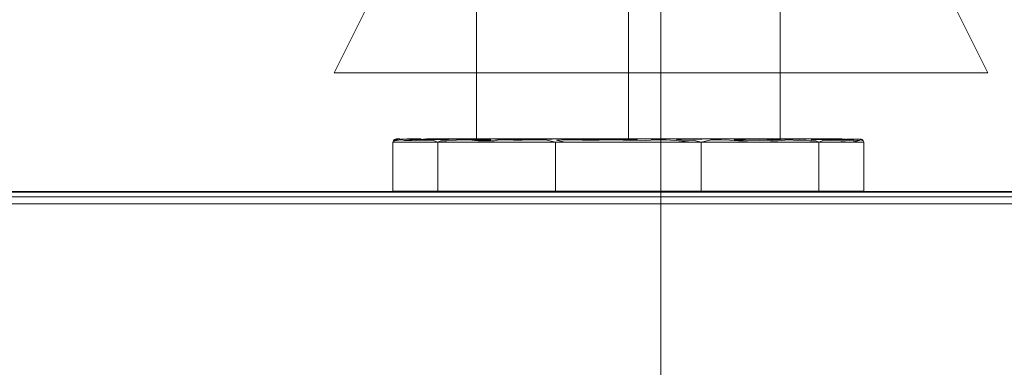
# Model space of a CAD drawing. Header units: millimetres. Extents: x 2 to 902, y -447 to 199.
# Tile 906 of 1056: x 69.3387 to 69.5269, y 145.9909 to 146.0573. Entities that reach past the tile are written whole.
import ezdxf

# ---------------------------------------------------------------- set-up
doc = ezdxf.new("R2010")
doc.units = ezdxf.units.MM
doc.header["$MEASUREMENT"] = 0
for name, color, linetype, lineweight in [('AF-Peça de utilização', 9, 'Continuous', 18), ('IFC-Elemento de mobília-Contorno', 152, 'Continuous', 5), ('IFC-Laje-Contorno', 134, 'Continuous', 5), ('IFC-Parede-Contorno', 42, 'Continuous', 5), ('IFC-Viga-Contorno', 66, 'Continuous', 5)]:
    doc.layers.add(name, color=color, linetype=linetype, lineweight=lineweight)

msp = doc.modelspace()

# ---------------------------------------------------------------- linework, layer by layer
at = {"layer": 'AF-Peça de utilização'}
for p, q in [((69.46131, 146.17216), (69.39881, 146.04716)), ((69.46131, 145.92216), (69.46131, 146.17216)), ((69.52381, 146.04716), (69.46131, 146.17216)), ((69.39881, 146.04716), (69.52381, 146.04716))]:
    msp.add_line(p, q, dxfattribs=at)
at = {"layer": 'IFC-Elemento de mobília-Contorno', "color": 7, "lineweight": 5}
for p, q in [((69.45507, 146.03455), (69.45507, 146.13173)), ((69.45507, 146.03455), (69.45507, 146.13173)), ((69.48407, 146.03455), (69.48407, 146.09856)), ((69.42607, 146.04638), (69.42607, 146.07003)), ((69.42607, 146.04638), (69.42607, 146.07003)), ((69.42607, 146.04638), (69.42607, 146.05821)), ((69.42607, 146.03455), (69.42607, 146.04638)), ((69.42607, 146.03455), (69.42607, 146.04638)), ((69.41015, 146.03418), (69.41024, 146.03438)), ((69.41024, 146.03438), (69.41067, 146.03455)), ((69.41024, 146.03438), (69.41067, 146.03455)), ((69.4103, 146.03439), (69.41046, 146.03439)), ((69.41046, 146.03439), (69.41067, 146.03439)), ((69.41067, 146.03455), (69.4114, 146.03455)), ((69.41067, 146.03439), (69.41099, 146.03444)), ((69.41067, 146.03439), (69.41099, 146.03444)), ((69.41079, 146.03422), (69.41121, 146.0343)), ((69.41079, 146.03422), (69.41121, 146.0343)), ((69.41099, 146.03444), (69.41165, 146.0345)), ((69.41099, 146.03444), (69.4115, 146.03449)), ((69.41121, 146.0343), (69.41173, 146.03435)), ((69.41121, 146.0343), (69.41173, 146.03435)), ((69.4115, 146.03449), (69.41286, 146.03455)), ((69.4115, 146.03449), (69.41286, 146.03455)), ((69.4115, 146.03449), (69.41235, 146.03448)), ((69.4115, 146.03449), (69.41235, 146.03448)), ((69.41173, 146.03435), (69.41229, 146.03426)), ((69.41173, 146.03435), (69.41229, 146.03426)), ((69.41211, 146.03449), (69.41323, 146.03443)), ((69.41211, 146.03449), (69.41323, 146.03443)), ((69.41229, 146.03426), (69.41291, 146.03422)), ((69.41229, 146.03426), (69.41291, 146.03422)), ((69.41279, 146.03455), (69.41332, 146.03455)), ((69.41286, 146.03455), (69.41425, 146.03455)), ((69.41323, 146.03443), (69.41452, 146.0344)), ((69.41323, 146.03443), (69.41452, 146.0344)), ((69.41332, 146.03455), (69.41385, 146.03455)), ((69.41359, 146.03455), (69.41425, 146.03455)), ((69.41385, 146.03455), (69.41438, 146.03455)), ((69.41425, 146.03455), (69.41491, 146.03455)), ((69.41438, 146.03419), (69.41536, 146.03428)), ((69.41438, 146.03419), (69.41536, 146.03428)), ((69.41452, 146.0344), (69.41533, 146.03447)), ((69.41452, 146.0344), (69.41533, 146.03447)), ((69.41491, 146.03455), (69.41544, 146.03455)), ((69.41533, 146.03447), (69.4165, 146.03455)), ((69.41533, 146.03447), (69.4165, 146.03455)), ((69.41533, 146.03447), (69.41621, 146.03444)), ((69.41533, 146.03447), (69.41621, 146.03444)), ((69.41536, 146.03428), (69.4163, 146.03423)), ((69.41536, 146.03428), (69.4163, 146.03423)), ((69.41621, 146.03444), (69.41786, 146.0344)), ((69.41621, 146.03444), (69.41786, 146.0344)), ((69.4165, 146.03455), (69.41703, 146.03455)), ((69.4165, 146.03455), (69.41703, 146.03455)), ((69.41703, 146.03455), (69.41809, 146.03455)), ((69.41703, 146.03455), (69.41756, 146.03455)), ((69.41756, 146.03455), (69.41809, 146.03455)), ((69.41786, 146.0344), (69.41896, 146.03442)), ((69.41786, 146.0344), (69.41896, 146.03442)), ((69.41809, 146.03455), (69.41862, 146.03455)), ((69.41809, 146.03455), (69.41862, 146.03455)), ((69.41862, 146.03455), (69.41915, 146.03455)), ((69.41862, 146.03455), (69.41915, 146.03455)), ((69.41896, 146.03442), (69.42011, 146.03439)), ((69.41896, 146.03442), (69.42011, 146.03439)), ((69.41915, 146.03455), (69.42054, 146.03455)), ((69.41915, 146.03455), (69.42054, 146.03455)), ((69.42011, 146.03439), (69.42133, 146.03448)), ((69.42011, 146.03439), (69.42141, 146.03448)), ((69.42037, 146.03418), (69.42222, 146.03433)), ((69.42037, 146.03418), (69.42222, 146.03433)), ((69.42054, 146.03455), (69.42192, 146.03455)), ((69.42054, 146.03455), (69.42331, 146.03455)), ((69.42054, 146.03455), (69.42192, 146.03455)), ((69.42133, 146.03448), (69.42274, 146.03451)), ((69.42133, 146.03448), (69.42274, 146.03451)), ((69.42192, 146.03455), (69.42331, 146.03455)), ((69.42222, 146.03433), (69.42454, 146.03435)), ((69.42222, 146.03433), (69.42454, 146.03435)), ((69.42274, 146.03451), (69.42427, 146.03451)), ((69.42274, 146.03451), (69.42427, 146.03451)), ((69.42331, 146.03455), (69.4247, 146.03455)), ((69.42331, 146.03455), (69.4247, 146.03455)), ((69.42427, 146.03451), (69.42585, 146.03439)), ((69.42427, 146.03451), (69.42585, 146.03439)), ((69.42454, 146.03435), (69.42638, 146.0342)), ((69.42454, 146.03435), (69.42638, 146.0342)), ((69.4247, 146.03455), (69.42607, 146.03455)), ((69.4247, 146.03455), (69.42609, 146.03455)), ((69.42585, 146.03439), (69.42723, 146.03439)), ((69.42585, 146.03439), (69.42723, 146.03439)), ((69.42607, 146.03455), (69.43457, 146.03455)), ((69.42607, 146.03455), (69.43457, 146.03455)), ((69.42609, 146.03455), (69.42748, 146.03455)), ((69.42723, 146.03439), (69.42876, 146.03438)), ((69.42723, 146.03439), (69.42876, 146.03438)), ((69.42748, 146.03455), (69.42886, 146.03455)), ((69.42819, 146.03455), (69.43032, 146.03455)), ((69.42819, 146.03455), (69.43032, 146.03455)), ((69.42886, 146.03455), (69.43025, 146.03455)), ((69.42946, 146.03419), (69.43035, 146.03437)), ((69.42946, 146.03419), (69.43035, 146.03437)), ((69.42964, 146.03451), (69.43127, 146.0345)), ((69.42964, 146.03451), (69.43127, 146.0345)), ((69.43025, 146.03455), (69.43164, 146.03455)), ((69.43032, 146.03455), (69.43244, 146.03455)), ((69.43032, 146.03455), (69.43244, 146.03455)), ((69.43035, 146.03437), (69.43309, 146.03431)), ((69.43035, 146.03437), (69.43309, 146.03431)), ((69.43127, 146.0345), (69.43414, 146.03449)), ((69.43127, 146.0345), (69.43414, 146.03449)), ((69.43164, 146.03455), (69.43441, 146.03455)), ((69.43244, 146.03455), (69.43457, 146.03455)), ((69.43309, 146.03431), (69.43479, 146.03433)), ((69.43309, 146.03431), (69.43479, 146.03433)), ((69.43414, 146.03449), (69.43583, 146.03452)), ((69.43414, 146.03449), (69.43583, 146.03452)), ((69.43441, 146.03455), (69.4358, 146.03455)), ((69.43457, 146.03455), (69.45507, 146.03455)), ((69.43457, 146.03455), (69.45507, 146.03455)), ((69.43479, 146.03433), (69.4365, 146.03437)), ((69.43479, 146.03433), (69.4365, 146.03437)), ((69.4358, 146.03455), (69.43719, 146.03455)), ((69.43583, 146.03452), (69.43759, 146.0345)), ((69.43583, 146.03452), (69.43759, 146.0345)), ((69.4365, 146.03437), (69.4395, 146.03432)), ((69.4365, 146.03437), (69.4395, 146.03432)), ((69.43719, 146.03455), (69.43996, 146.03455)), ((69.43759, 146.0345), (69.44052, 146.03449)), ((69.43759, 146.0345), (69.44052, 146.03449)), ((69.4395, 146.03432), (69.44117, 146.03396)), ((69.4395, 146.03432), (69.44117, 146.03396)), ((69.43969, 146.03455), (69.44482, 146.03455)), ((69.43969, 146.03455), (69.44482, 146.03455)), ((69.43996, 146.03455), (69.44135, 146.03455)), ((69.44134, 146.03433), (69.44319, 146.03437)), ((69.44134, 146.03433), (69.44319, 146.03437)), ((69.44134, 146.03433), (69.4429, 146.03396)), ((69.44134, 146.03433), (69.4429, 146.03396)), ((69.44135, 146.03455), (69.44307, 146.03455)), ((69.44236, 146.03452), (69.44417, 146.03451)), ((69.44236, 146.03452), (69.44417, 146.03451)), ((69.44307, 146.03455), (69.44478, 146.03455)), ((69.44319, 146.03437), (69.44629, 146.03431)), ((69.44319, 146.03437), (69.44629, 146.03431)), ((69.44417, 146.03451), (69.44727, 146.03449)), ((69.44417, 146.03451), (69.44727, 146.03449)), ((69.44478, 146.03455), (69.44649, 146.03455)), ((69.44482, 146.03455), (69.44995, 146.03455)), ((69.44482, 146.03455), (69.44995, 146.03455)), ((69.44629, 146.03431), (69.44952, 146.03433)), ((69.44629, 146.03431), (69.44952, 146.03433)), ((69.44649, 146.03455), (69.44821, 146.03455)), ((69.44727, 146.03449), (69.44931, 146.03451)), ((69.44727, 146.03449), (69.44931, 146.03451)), ((69.44821, 146.03455), (69.44993, 146.03455)), ((69.44931, 146.03451), (69.451, 146.03445)), ((69.44931, 146.03451), (69.451, 146.03445)), ((69.44952, 146.03433), (69.45275, 146.03438)), ((69.44952, 146.03433), (69.45275, 146.03438)), ((69.44993, 146.03455), (69.45164, 146.03455)), ((69.44995, 146.03455), (69.45507, 146.03455)), ((69.44995, 146.03455), (69.45507, 146.03455)), ((69.451, 146.03445), (69.45275, 146.03438)), ((69.451, 146.03445), (69.45275, 146.03438)), ((69.45164, 146.03455), (69.45335, 146.03455)), ((69.45275, 146.03438), (69.45474, 146.03445)), ((69.45275, 146.03438), (69.45474, 146.03445)), ((69.45275, 146.03438), (69.45542, 146.03423)), ((69.45275, 146.03438), (69.45542, 146.03423)), ((69.45335, 146.03455), (69.45679, 146.03455)), ((69.45474, 146.03445), (69.45681, 146.03441)), ((69.45474, 146.03445), (69.45681, 146.03441)), ((69.45507, 146.03455), (69.47558, 146.03455)), ((69.45507, 146.03455), (69.4602, 146.03455)), ((69.45507, 146.03455), (69.47558, 146.03455)), ((69.45507, 146.03455), (69.4602, 146.03455)), ((69.45679, 146.03455), (69.4585, 146.03455)), ((69.4575, 146.03419), (69.46029, 146.03438)), ((69.4575, 146.03419), (69.46029, 146.03438)), ((69.4585, 146.03455), (69.46021, 146.03455)), ((69.45942, 146.03451), (69.46131, 146.03451)), ((69.45942, 146.03451), (69.46131, 146.03451)), ((69.4602, 146.03455), (69.46532, 146.03455)), ((69.4602, 146.03455), (69.46532, 146.03455)), ((69.46021, 146.03455), (69.46193, 146.03455)), ((69.46029, 146.03438), (69.46229, 146.03436)), ((69.46029, 146.03438), (69.46229, 146.03436)), ((69.46193, 146.03455), (69.46365, 146.03455)), ((69.46229, 146.03436), (69.46472, 146.03417)), ((69.46229, 146.03436), (69.46472, 146.03417)), ((69.46365, 146.03455), (69.46536, 146.03455)), ((69.46427, 146.03438), (69.46628, 146.0345)), ((69.46427, 146.03438), (69.46628, 146.0345)), ((69.46472, 146.03417), (69.46749, 146.03434)), ((69.46472, 146.03417), (69.46749, 146.03434)), ((69.46532, 146.03455), (69.47045, 146.03455)), ((69.46532, 146.03455), (69.47045, 146.03455)), ((69.46536, 146.03455), (69.46707, 146.03455)), ((69.46628, 146.0345), (69.46915, 146.03444)), ((69.46628, 146.0345), (69.46915, 146.03444)), ((69.46707, 146.03455), (69.46879, 146.03455)), ((69.46749, 146.03434), (69.46897, 146.03396)), ((69.46749, 146.03434), (69.46897, 146.03396)), ((69.46879, 146.03455), (69.47018, 146.03455)), ((69.46897, 146.03396), (69.47064, 146.03431)), ((69.46897, 146.03396), (69.47064, 146.03431)), ((69.47018, 146.03455), (69.47157, 146.03455)), ((69.47064, 146.03431), (69.47357, 146.03437)), ((69.47064, 146.03431), (69.47357, 146.03437)), ((69.47079, 146.03451), (69.47287, 146.03451)), ((69.47079, 146.03451), (69.47287, 146.03451)), ((69.47157, 146.03455), (69.47295, 146.03455)), ((69.47295, 146.03455), (69.47434, 146.03455)), ((69.47357, 146.03437), (69.47613, 146.0342)), ((69.47357, 146.03437), (69.47613, 146.0342)), ((69.47434, 146.03455), (69.47573, 146.03455)), ((69.47532, 146.0344), (69.47705, 146.03439)), ((69.47532, 146.0344), (69.47705, 146.03439)), ((69.47558, 146.03455), (69.48407, 146.03455)), ((69.47558, 146.03455), (69.4777, 146.03455)), ((69.47558, 146.03455), (69.48407, 146.03455)), ((69.47558, 146.03455), (69.4777, 146.03455)), ((69.47573, 146.03455), (69.47711, 146.03455)), ((69.47705, 146.03439), (69.47793, 146.03451)), ((69.47705, 146.03439), (69.47793, 146.03451)), ((69.47711, 146.03455), (69.47851, 146.03455)), ((69.4777, 146.03455), (69.47982, 146.03455)), ((69.4777, 146.03455), (69.47982, 146.03455)), ((69.47783, 146.03419), (69.48007, 146.03431)), ((69.47783, 146.03419), (69.48007, 146.03431)), ((69.47793, 146.03451), (69.48047, 146.0345)), ((69.47793, 146.03451), (69.48047, 146.0345)), ((69.47851, 146.03455), (69.47989, 146.03455)), ((69.47982, 146.03455), (69.48211, 146.03455)), ((69.47982, 146.03455), (69.48211, 146.03455)), ((69.47989, 146.03455), (69.48128, 146.03455)), ((69.48007, 146.03431), (69.48217, 146.03418)), ((69.48007, 146.03431), (69.48217, 146.03418)), ((69.48047, 146.0345), (69.4826, 146.03439)), ((69.48047, 146.0345), (69.4826, 146.03439)), ((69.48128, 146.03455), (69.48267, 146.03455)), ((69.48244, 146.03439), (69.48413, 146.03442)), ((69.4826, 146.03439), (69.48413, 146.03442)), ((69.48267, 146.03455), (69.48405, 146.03455)), ((69.48362, 146.0342), (69.4856, 146.03437)), ((69.48362, 146.0342), (69.4856, 146.03437)), ((69.48405, 146.03455), (69.48544, 146.03455)), ((69.48407, 146.03455), (69.48544, 146.03455)), ((69.48407, 146.03455), (69.48544, 146.03455)), ((69.48413, 146.03442), (69.48587, 146.03452)), ((69.48413, 146.03442), (69.48587, 146.03452)), ((69.48544, 146.03455), (69.48683, 146.03455)), ((69.48544, 146.03455), (69.48683, 146.03455)), ((69.4856, 146.03437), (69.4875, 146.03422)), ((69.4856, 146.03437), (69.4875, 146.03422)), ((69.48587, 146.03452), (69.48773, 146.03445)), ((69.48587, 146.03452), (69.48773, 146.03445)), ((69.48683, 146.03455), (69.48822, 146.03455)), ((69.48683, 146.03455), (69.4896, 146.03455)), ((69.48683, 146.03455), (69.48822, 146.03455)), ((69.4875, 146.03422), (69.48884, 146.03434)), ((69.4875, 146.03422), (69.48884, 146.03434)), ((69.48773, 146.03445), (69.48915, 146.0345)), ((69.48773, 146.03445), (69.48915, 146.0345)), ((69.48822, 146.03455), (69.4896, 146.03455)), ((69.48822, 146.03455), (69.4896, 146.03455)), ((69.48884, 146.03434), (69.48977, 146.03418)), ((69.48884, 146.03434), (69.48977, 146.03418)), ((69.4896, 146.03455), (69.49099, 146.03455)), ((69.4896, 146.03455), (69.49099, 146.03455)), ((69.49003, 146.03439), (69.49118, 146.03442)), ((69.49003, 146.03439), (69.49118, 146.03442)), ((69.49099, 146.03455), (69.49152, 146.03455)), ((69.49099, 146.03455), (69.49152, 146.03455)), ((69.49118, 146.03442), (69.49228, 146.0344)), ((69.49118, 146.03442), (69.49228, 146.0344)), ((69.49152, 146.03455), (69.49205, 146.03455)), ((69.49152, 146.03455), (69.49205, 146.03455)), ((69.49205, 146.03455), (69.49258, 146.03455)), ((69.49205, 146.03455), (69.49258, 146.03455)), ((69.49205, 146.03455), (69.49311, 146.03455)), ((69.49228, 146.0344), (69.49393, 146.03444)), ((69.49228, 146.0344), (69.49393, 146.03444)), ((69.49258, 146.03455), (69.49311, 146.03455)), ((69.49311, 146.03455), (69.49364, 146.03455)), ((69.49311, 146.03455), (69.49364, 146.03455)), ((69.49364, 146.03455), (69.49417, 146.03455)), ((69.49364, 146.03455), (69.49417, 146.03455)), ((69.49377, 146.03423), (69.49473, 146.03428)), ((69.49377, 146.03423), (69.49473, 146.03428)), ((69.49393, 146.03444), (69.49545, 146.03443)), ((69.49393, 146.03444), (69.49545, 146.03443)), ((69.49417, 146.03455), (69.4947, 146.03455)), ((69.49417, 146.03455), (69.4947, 146.03455)), ((69.4947, 146.03455), (69.49523, 146.03455)), ((69.4947, 146.03455), (69.49523, 146.03455)), ((69.49473, 146.03428), (69.49568, 146.0342)), ((69.49473, 146.03428), (69.49568, 146.0342)), ((69.49513, 146.03444), (69.49676, 146.03439)), ((69.49523, 146.03455), (69.49589, 146.03455)), ((69.49523, 146.03455), (69.49576, 146.03455)), ((69.49545, 146.03443), (69.49676, 146.03439)), ((69.49576, 146.03455), (69.4974, 146.03445)), ((69.49576, 146.03455), (69.4974, 146.03445)), ((69.49676, 146.03439), (69.4974, 146.03445)), ((69.49676, 146.03439), (69.4974, 146.03445)), ((69.49682, 146.03455), (69.49836, 146.0345)), ((69.49682, 146.03455), (69.49861, 146.03449)), ((69.4974, 146.03445), (69.49805, 146.03439)), ((69.4974, 146.03445), (69.49805, 146.03439)), ((69.49801, 146.03455), (69.49925, 146.03452)), ((69.49801, 146.03455), (69.49925, 146.03452)), ((69.49805, 146.03439), (69.49836, 146.0345)), ((69.49805, 146.03439), (69.49836, 146.0345)), ((69.49836, 146.0345), (69.49884, 146.03445)), ((69.49836, 146.0345), (69.49884, 146.03445)), ((69.49884, 146.03445), (69.49925, 146.03452)), ((69.49884, 146.03445), (69.49925, 146.03452)), ((69.4992, 146.03422), (69.49943, 146.03436)), ((69.49925, 146.03452), (69.49959, 146.03447)), ((69.49925, 146.03452), (69.49959, 146.03447)), ((69.49943, 146.03436), (69.49979, 146.03425)), ((69.49943, 146.03436), (69.49979, 146.03425)), ((69.49947, 146.03455), (69.49989, 146.03438)), ((69.49959, 146.03447), (69.49983, 146.03439)), ((69.49959, 146.03447), (69.49983, 146.03439)), ((69.49979, 146.03425), (69.49995, 146.03419)), ((69.49979, 146.03425), (69.49995, 146.03419)), ((69.49989, 146.03438), (69.49999, 146.03418)), ((69.49989, 146.03438), (69.49999, 146.03418)), ((69.41007, 146.03396), (69.41015, 146.03418)), ((69.41007, 146.03396), (69.41015, 146.03418)), ((69.41007, 146.03396), (69.4108, 146.03396)), ((69.41007, 146.02925), (69.41007, 146.03396)), ((69.41007, 146.0244), (69.41007, 146.03396)), ((69.41007, 146.03396), (69.41867, 146.03396)), ((69.41025, 146.03418), (69.41045, 146.0342)), ((69.41025, 146.03418), (69.41045, 146.0342)), ((69.41045, 146.0342), (69.41079, 146.03422)), ((69.41045, 146.0342), (69.41079, 146.03422)), ((69.4108, 146.03396), (69.41153, 146.03396)), ((69.4108, 146.03396), (69.41153, 146.03396)), ((69.41153, 146.03396), (69.41226, 146.03396)), ((69.41153, 146.03396), (69.41226, 146.03396)), ((69.41226, 146.03396), (69.41299, 146.03396)), ((69.41226, 146.03396), (69.41299, 146.03396)), ((69.41291, 146.03422), (69.41365, 146.03422)), ((69.41291, 146.03422), (69.41365, 146.03422)), ((69.41299, 146.03396), (69.41372, 146.03396)), ((69.41299, 146.03396), (69.41372, 146.03396)), ((69.41365, 146.03422), (69.41438, 146.03419)), ((69.41365, 146.03422), (69.41438, 146.03419)), ((69.41372, 146.03396), (69.41445, 146.03396)), ((69.41372, 146.03396), (69.41445, 146.03396)), ((69.41445, 146.03396), (69.41518, 146.03396)), ((69.41445, 146.03396), (69.41518, 146.03396)), ((69.41518, 146.03396), (69.41591, 146.03396)), ((69.41518, 146.03396), (69.41591, 146.03396)), ((69.41591, 146.03396), (69.4166, 146.03396)), ((69.41591, 146.03396), (69.4166, 146.03396)), ((69.4163, 146.03423), (69.41801, 146.03417)), ((69.4163, 146.03423), (69.41801, 146.03417)), ((69.4166, 146.03396), (69.41867, 146.03396)), ((69.4166, 146.03396), (69.41728, 146.03396)), ((69.41728, 146.03396), (69.41797, 146.03396)), ((69.41797, 146.03396), (69.41867, 146.03396)), ((69.41797, 146.03396), (69.41867, 146.03396)), ((69.41801, 146.03417), (69.41867, 146.03396)), ((69.41801, 146.03417), (69.41867, 146.03396)), ((69.41867, 146.03396), (69.41923, 146.03421)), ((69.41867, 146.03396), (69.41923, 146.03421)), ((69.41867, 146.03396), (69.42007, 146.03396)), ((69.41867, 146.02451), (69.41867, 146.03396)), ((69.41867, 146.0244), (69.41867, 146.03396)), ((69.41867, 146.03396), (69.44117, 146.03396)), ((69.41923, 146.03421), (69.42037, 146.03418)), ((69.41923, 146.03421), (69.42037, 146.03418)), ((69.42007, 146.03396), (69.42148, 146.03396)), ((69.42007, 146.03396), (69.42148, 146.03396)), ((69.42148, 146.03396), (69.42289, 146.03396)), ((69.42148, 146.03396), (69.42289, 146.03396)), ((69.42289, 146.03396), (69.42429, 146.03396)), ((69.42289, 146.03396), (69.42429, 146.03396)), ((69.42429, 146.03396), (69.4257, 146.03396)), ((69.42429, 146.03396), (69.4257, 146.03396)), ((69.4257, 146.03396), (69.4271, 146.03396)), ((69.4257, 146.03396), (69.42851, 146.03396)), ((69.42638, 146.0342), (69.42791, 146.03419)), ((69.42638, 146.0342), (69.42791, 146.03419)), ((69.4271, 146.03396), (69.42851, 146.03396)), ((69.4271, 146.03396), (69.42851, 146.03396)), ((69.42791, 146.03419), (69.42946, 146.03419)), ((69.42791, 146.03419), (69.42946, 146.03419)), ((69.42851, 146.03396), (69.42992, 146.03396)), ((69.42851, 146.03396), (69.42992, 146.03396)), ((69.42992, 146.03396), (69.43132, 146.03396)), ((69.42992, 146.03396), (69.43132, 146.03396)), ((69.43132, 146.03396), (69.43273, 146.03396)), ((69.43132, 146.03396), (69.43273, 146.03396)), ((69.43273, 146.03396), (69.44117, 146.03396)), ((69.43273, 146.03396), (69.43554, 146.03396)), ((69.43414, 146.03396), (69.43554, 146.03396)), ((69.43554, 146.03396), (69.44117, 146.03396)), ((69.43554, 146.03396), (69.43695, 146.03396)), ((69.43695, 146.03396), (69.43835, 146.03396)), ((69.43695, 146.03396), (69.43835, 146.03396)), ((69.43835, 146.03396), (69.44117, 146.03396)), ((69.43835, 146.03396), (69.44117, 146.03396)), ((69.43976, 146.03396), (69.44117, 146.03396)), ((69.43976, 146.03396), (69.44117, 146.03396)), ((69.44117, 146.02451), (69.44117, 146.03396)), ((69.44117, 146.0244), (69.44117, 146.03396)), ((69.44117, 146.03396), (69.45333, 146.03396)), ((69.4429, 146.03396), (69.44464, 146.03396)), ((69.44464, 146.03396), (69.44638, 146.03396)), ((69.44638, 146.03396), (69.44812, 146.03396)), ((69.44812, 146.03396), (69.44986, 146.03396)), ((69.44986, 146.03396), (69.45159, 146.03396)), ((69.45159, 146.03396), (69.45333, 146.03396)), ((69.45333, 146.03396), (69.45507, 146.03396)), ((69.45333, 146.03396), (69.46897, 146.03396)), ((69.45507, 146.03396), (69.45681, 146.03396)), ((69.45542, 146.03423), (69.4575, 146.03419)), ((69.45542, 146.03423), (69.4575, 146.03419)), ((69.45681, 146.03396), (69.45854, 146.03396)), ((69.45854, 146.03396), (69.46028, 146.03396)), ((69.46028, 146.03396), (69.46897, 146.03396)), ((69.46472, 146.03417), (69.46724, 146.03396)), ((69.46472, 146.03417), (69.46724, 146.03396)), ((69.46897, 146.03396), (69.47038, 146.03396)), ((69.46897, 146.02451), (69.46897, 146.03396)), ((69.46897, 146.03396), (69.48585, 146.03396)), ((69.46897, 146.03396), (69.48444, 146.03396)), ((69.46897, 146.03396), (69.47741, 146.03396)), ((69.46897, 146.03396), (69.47882, 146.03396)), ((69.46897, 146.0244), (69.46897, 146.03396)), ((69.46897, 146.03396), (69.47038, 146.03396)), ((69.46897, 146.03396), (69.49147, 146.03396)), ((69.47038, 146.03396), (69.47179, 146.03396)), ((69.47038, 146.03396), (69.47179, 146.03396)), ((69.47179, 146.03396), (69.47319, 146.03396)), ((69.47179, 146.03396), (69.47319, 146.03396)), ((69.47319, 146.03396), (69.4746, 146.03396)), ((69.47319, 146.03396), (69.4746, 146.03396)), ((69.4746, 146.03396), (69.47601, 146.03396)), ((69.4746, 146.03396), (69.47601, 146.03396)), ((69.47601, 146.03396), (69.47741, 146.03396)), ((69.47601, 146.03396), (69.47741, 146.03396)), ((69.47613, 146.0342), (69.47783, 146.03419)), ((69.47613, 146.0342), (69.47783, 146.03419)), ((69.47741, 146.03396), (69.47882, 146.03396)), ((69.47741, 146.03396), (69.48022, 146.03396)), ((69.47882, 146.03396), (69.48022, 146.03396)), ((69.48022, 146.03396), (69.48163, 146.03396)), ((69.48022, 146.03396), (69.48163, 146.03396)), ((69.48163, 146.03396), (69.48304, 146.03396)), ((69.48163, 146.03396), (69.48304, 146.03396)), ((69.48217, 146.03418), (69.48362, 146.0342)), ((69.48217, 146.03418), (69.48362, 146.0342)), ((69.48304, 146.03396), (69.49147, 146.03396)), ((69.48304, 146.03396), (69.48444, 146.03396)), ((69.48304, 146.03396), (69.48444, 146.03396)), ((69.48444, 146.03396), (69.48585, 146.03396)), ((69.48444, 146.03396), (69.48585, 146.03396)), ((69.48585, 146.03396), (69.48726, 146.03396)), ((69.48726, 146.03396), (69.48866, 146.03396)), ((69.48866, 146.03396), (69.49007, 146.03396)), ((69.48866, 146.03396), (69.49007, 146.03396)), ((69.48977, 146.03418), (69.4909, 146.03421)), ((69.48977, 146.03418), (69.4909, 146.03421)), ((69.4909, 146.03421), (69.49147, 146.03396)), ((69.4909, 146.03421), (69.49147, 146.03396)), ((69.49147, 146.03396), (69.49212, 146.03417)), ((69.49147, 146.03396), (69.49212, 146.03417)), ((69.49147, 146.03396), (69.49286, 146.03396)), ((69.49147, 146.03396), (69.49217, 146.03396)), ((69.49147, 146.02451), (69.49147, 146.03396)), ((69.49147, 146.03396), (69.49788, 146.03396)), ((69.49147, 146.03396), (69.49715, 146.03396)), ((69.49147, 146.03396), (69.49642, 146.03396)), ((69.49147, 146.03396), (69.49423, 146.03396)), ((69.49147, 146.03396), (69.49861, 146.03396)), ((69.49147, 146.03396), (69.49497, 146.03396)), ((69.49147, 146.0244), (69.49147, 146.03396)), ((69.49147, 146.03396), (69.50007, 146.03396)), ((69.49147, 146.03396), (69.49217, 146.03396)), ((69.49212, 146.03417), (69.49377, 146.03423)), ((69.49212, 146.03417), (69.49377, 146.03423)), ((69.49217, 146.03396), (69.49286, 146.03396)), ((69.49286, 146.03396), (69.49423, 146.03396)), ((69.49286, 146.03396), (69.49354, 146.03396)), ((69.49354, 146.03396), (69.49423, 146.03396)), ((69.49423, 146.03396), (69.49497, 146.03396)), ((69.49423, 146.03396), (69.49497, 146.03396)), ((69.49497, 146.03396), (69.49569, 146.03396)), ((69.49497, 146.03396), (69.49569, 146.03396)), ((69.49568, 146.0342), (69.4965, 146.03417)), ((69.49568, 146.0342), (69.4965, 146.03417)), ((69.49569, 146.03396), (69.49642, 146.03396)), ((69.49569, 146.03396), (69.49642, 146.03396)), ((69.49642, 146.03396), (69.49692, 146.03396)), ((69.49642, 146.03396), (69.49692, 146.03396)), ((69.4965, 146.03417), (69.49744, 146.03422)), ((69.4965, 146.03417), (69.49744, 146.03422)), ((69.49692, 146.03396), (69.49715, 146.03396)), ((69.49692, 146.03396), (69.49715, 146.03396)), ((69.49715, 146.03396), (69.49788, 146.03396)), ((69.49715, 146.03396), (69.49788, 146.03396)), ((69.49744, 146.03422), (69.49813, 146.03416)), ((69.49744, 146.03422), (69.49813, 146.03416)), ((69.49788, 146.03396), (69.4992, 146.03422)), ((69.49788, 146.03396), (69.4992, 146.03422)), ((69.49788, 146.03396), (69.49861, 146.03396)), ((69.49788, 146.03396), (69.49861, 146.03396)), ((69.49813, 146.03416), (69.49874, 146.03423)), ((69.49813, 146.03416), (69.49874, 146.03423)), ((69.49861, 146.03396), (69.49934, 146.03396)), ((69.49861, 146.03396), (69.49934, 146.03396)), ((69.49874, 146.03423), (69.4992, 146.03422)), ((69.49874, 146.03423), (69.4992, 146.03422)), ((69.49934, 146.03396), (69.50007, 146.03396)), ((69.49995, 146.03419), (69.50007, 146.03396)), ((69.49995, 146.03419), (69.50007, 146.03396)), ((69.49999, 146.03418), (69.50007, 146.03396)), ((69.49999, 146.03418), (69.50007, 146.03396)), ((69.50007, 146.02925), (69.50007, 146.03396)), ((69.50007, 146.02455), (69.50007, 146.03396)), ((69.41007, 146.02451), (69.41007, 146.02925)), ((69.50007, 146.02451), (69.50007, 146.02925)), ((68.5551, 146.02451), (70.35509, 146.02451)), ((69.41007, 146.02455), (69.41322, 146.02455)), ((69.41322, 146.02455), (69.41594, 146.02455)), ((69.41594, 146.02455), (69.41867, 146.02455)), ((69.41867, 146.02455), (69.42992, 146.02455)), ((69.42992, 146.02455), (69.44117, 146.02455)), ((69.44117, 146.02455), (69.45507, 146.02455)), ((69.45507, 146.02455), (69.46897, 146.02455)), ((69.46897, 146.02455), (69.48022, 146.02455)), ((69.48022, 146.02455), (69.49147, 146.02455)), ((69.49147, 146.02455), (69.49577, 146.02455)), ((69.49577, 146.02455), (69.50007, 146.02455))]:
    msp.add_line(p, q, dxfattribs=at)
at = {"layer": 'IFC-Laje-Contorno', "color": 7, "lineweight": 5}
for p, q in [((66.73981, 146.02212), (75.20371, 146.02212)), ((66.92379, 146.02213), (75.20371, 146.02213))]:
    msp.add_line(p, q, dxfattribs=at)
at = {"layer": 'IFC-Parede-Contorno', "color": 7, "lineweight": 5}
msp.add_line((67.07379, 146.0244), (74.67925, 146.0244), dxfattribs=at)
at = {"layer": 'IFC-Viga-Contorno', "color": 7, "lineweight": 5}
for p, q in [((66.73982, 146.02348), (75.20371, 146.02348)), ((66.92379, 146.02349), (75.20371, 146.02349))]:
    msp.add_line(p, q, dxfattribs=at)

doc.saveas('drawing.dxf')
